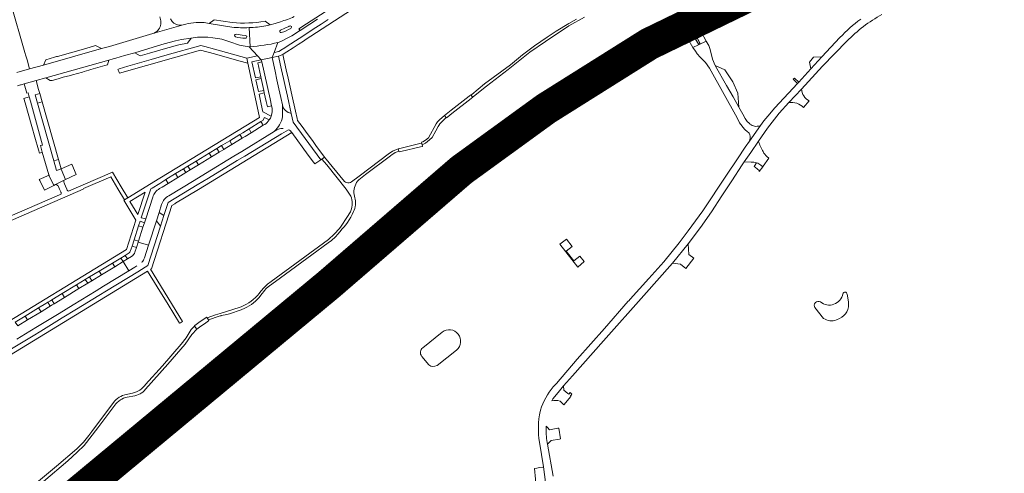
# Model space of a CAD drawing. Header units: metres. Extents: x 166325 to 190320, y 381923 to 404576.
# Tile 786 of 1056: x 176754 to 177208, y 395714 to 395923. Entities that reach past the tile are written whole.
import ezdxf

# ---------------------------------------------------------------- set-up
doc = ezdxf.new("R2010")
doc.units = ezdxf.units.M
for name, color, linetype, lineweight in [('B-WE-OG-WATER_MEER-GV', 8, 'Continuous', 18), ('B-WE-VH-VERHARDING_ASFALT-GV', 8, 'Continuous', 18), ('B-WE-VH-VERHARDING_BETONSTRAATSTEEN-GV', 8, 'Continuous', 18), ('B-WE-VH-VERHARDING_GESLOTEN-GV', 8, 'Continuous', 18), ('B-WE-VH-VERHARDING_HALFVERHARDING-GV', 8, 'Continuous', 18), ('B-WE-VH-VERHARDING_N-WEG', 8, 'Continuous', 18), ('B-WE-VH-VERHARDING_STRAATBAKSTEEN-GV', 8, 'Continuous', 18)]:
    doc.layers.add(name, color=color, linetype=linetype, lineweight=lineweight)

msp = doc.modelspace()

# ---------------------------------------------------------------- linework, layer by layer
at = {"layer": 'B-WE-OG-WATER_MEER-GV'}
for points in [[(177135.871, 395796.696, 0.9060287), (177133.913, 395796.888)], [(177123.535, 395793.148, 0.7761884), (177121, 395790.5)], [(177133.913, 395796.888, -0.5777353), (177123.535, 395793.148)], [(177132.431, 395785.446, 0.3306552), (177136.487, 395793.138)], [(177125, 395785.5, 0.2460386), (177130.958, 395784.854)], [(176955.563, 395770.909, 0.9843568), (176948.987, 395779.162)], [(176940, 395772, 0.4195077), (176939.5, 395768)], [(176942.83, 395764.028, 0.3027078), (176946.576, 395763.748)]]:
    msp.add_lwpolyline(points, format="xyb", dxfattribs=at)
at = {"layer": 'B-WE-OG-WATER_MEER-GV', "flags": 128}
for points in [[(177136.487, 395793.138), (177135.871, 395796.696)], [(177121, 395790.5), (177125, 395785.5)], [(177130.958, 395784.854), (177132.431, 395785.446)], [(176948.987, 395779.162), (176940, 395772)], [(176946.576, 395763.748), (176955.563, 395770.909)], [(176939.5, 395768), (176942.83, 395764.028)]]:
    msp.add_lwpolyline(points, dxfattribs=at)
at = {"layer": 'B-WE-VH-VERHARDING_ASFALT-GV', "flags": 128}
for points in [[(176883.078, 395918.255), (176883.328, 395918.417), (176882.785, 395919.257), (176886.339, 395921.555), (176903.571, 395932.701), (176920.492, 395943.644), (176921.696, 395944.791), (176922.57, 395945.729), (176923.386, 395946.716), (176924.14, 395947.751), (176924.831, 395948.829), (176925.457, 395949.947), (176926.015, 395951.1), (176926.502, 395952.284), (176926.918, 395953.495), (176927.261, 395954.73), (176927.53, 395955.981), (176927.722, 395957.248)], [(176903.571, 395932.701), (176886.339, 395921.555), (176882.785, 395919.257), (176883.328, 395918.417), (176887.85, 395921.341), (176891.424, 395923.653)], [(177079.719, 395928.312), (177066.65, 395921.549), (177063.848, 395920.126), (177062.958, 395919.674), (177060.191, 395918.268), (177046.872, 395911.303), (177046.65, 395911.234), (177046.445, 395911.222), (177046.189, 395911.232), (177045.819, 395911.331), (177045.439, 395911.495), (177045.05, 395911.846), (177044.754, 395912.158), (177045.27, 395911.168), (177045.581, 395910.571), (177045.9, 395909.959), (177047.255, 395907.356), (177047.477, 395906.93), (177052.116, 395909.39), (177061.606, 395914.337), (177062.348, 395914.62), (177064.957, 395915.99), (177065.886, 395916.477), (177068.573, 395917.887), (177080.533, 395924.19)], [(176829.402, 395921.053), (176815.395, 395917.015), (176803.05, 395913.287), (176795.373, 395911.101), (176793.541, 395910.594), (176791.744, 395910.086), (176764.87, 395902.488), (176758.479, 395900.677), (176752.67, 395899.03)], [(176851.894, 395919.967), (176841.461, 395921.678), (176839.041, 395922.051)], [(176874.339, 395922.462), (176871.801, 395921.718), (176869.543, 395921.081), (176867.536, 395920.533)], [(177053.914, 395923.942), (177049.015, 395921.181), (177042.34, 395917.437), (177041.863, 395917.157), (177042.074, 395916.792), (177043.583, 395914.184), (177043.885, 395913.662), (177044.145, 395913.213), (177044.754, 395912.158), (177044.576, 395912.623), (177044.507, 395913.024), (177044.607, 395913.535), (177044.867, 395913.978), (177045.191, 395914.302), (177058.331, 395921.63), (177061.03, 395923.029), (177061.973, 395923.518)], [(176853.906, 395916.686), (176856.57, 395916.318), (176858.244, 395916.104)], [(176859.841, 395919.76), (176860.254, 395910.963)], [(176859.901, 395910.941), (176860.254, 395910.963), (176859.841, 395919.76)], [(176873.16, 395912.877), (176873.692, 395913.096), (176875.368, 395913.787), (176877.463, 395914.881), (176879.62, 395916.019), (176883.078, 395918.255)], [(176797.031, 395905.346), (176798.376, 395905.722), (176802.339, 395906.828), (176807.101, 395908.157), (176813.62, 395910.141), (176820.618, 395912.216), (176825.928, 395913.713), (176828.686, 395914.298), (176833.096, 395914.962)], [(176840.782, 395915.315), (176843.055, 395915.11), (176845.31, 395914.765)], [(177132.586, 395915.167), (177124.273, 395906.209), (177119.132, 395900.669), (177113.517, 395894.619), (177112.954, 395894.012), (177102.501, 395882.749), (177099.298, 395878.924), (177097.395, 395876.763), (177095.909, 395874.638), (177090.825, 395867.365), (177088.765, 395864.586), (177085.308, 395859.233), (177080.169, 395851.599), (177069.222, 395835.122), (177062.488, 395825.926), (177058.309, 395820.377), (177051.208, 395811.649), (177044.412, 395803.93), (177035.734, 395794.337), (177035.057, 395793.588), (177034.884, 395793.397), (177023.856, 395780.801), (177011.253, 395766.704), (177001.698, 395755.491), (177001.272, 395755.053), (177000.243, 395753.916), (176999.274, 395752.726), (176998.369, 395751.487), (176997.529, 395750.203), (176996.758, 395748.876), (176996.057, 395747.512), (176995.428, 395746.112), (176994.872, 395744.682), (176994.392, 395743.225), (176993.989, 395741.745), (176993.852, 395740.929), (176993.612, 395739.141), (176993.452, 395737.345), (176993.371, 395735.543), (176993.37, 395733.74), (176993.45, 395731.938), (176993.609, 395730.142), (176993.847, 395728.354), (176995.746, 395716.97), (176996.62, 395709.88)], [(177000.213, 395748.59), (177003.078, 395752.144), (177005.011, 395754.349), (177009.074, 395758.984), (177023.381, 395775.183), (177042.021, 395796.087), (177055.337, 395811.021), (177062.572, 395819.923), (177068.144, 395827.453), (177073.274, 395834.685), (177078.054, 395842.125), (177082.652, 395849.043), (177087.418, 395856.381), (177088.361, 395857.726), (177091.438, 395862.111), (177094.956, 395867.309), (177099.101, 395873.404), (177104.495, 395880.268), (177109.046, 395885.186), (177114.808, 395891.412), (177124.553, 395901.943), (177135.82, 395913.464)], [(176752.989, 395892.916), (176754.37, 395893.31), (176754.625, 395893.382), (176756.022, 395893.775), (176761.48, 395895.31), (176766, 395896.586), (176795.136, 395904.801), (176797.031, 395905.346)], [(176736.803, 395825.084), (176783.236, 395845.206), (176783.382, 395845.543), (176795.964, 395850.95), (176799.272, 395845.351), (176802.287, 395840.247), (176803.866, 395841.21), (176800.828, 395846.269), (176796.727, 395853.097), (176776.39, 395844.303), (176776.126, 395844.387), (176775.945, 395844.534), (176775.823, 395844.734), (176775.625, 395845.228), (176775.119, 395846.492), (176774.663, 395847.633), (176774.454, 395848.157), (176774.342, 395848.438), (176774.291, 395848.564), (176774.255, 395848.817), (176774.298, 395849.068), (176774.417, 395849.295), (176770.538, 395847.327), (176770.773, 395847.269), (176771.124, 395847.116), (176771.435, 395846.893), (176771.622, 395846.702), (176772.345, 395845.197), (176772.959, 395843.918), (176772.995, 395843.849), (176773.078, 395843.579), (176773.082, 395843.297), (176773.007, 395843.025), (176772.86, 395842.784), (176772.314, 395842.55), (176721.611, 395820.68)], [(177000.115, 395712.67), (176997.562, 395727.42), (176997.416, 395728.266)]]:
    msp.add_lwpolyline(points, dxfattribs=at)
at = {"layer": 'B-WE-VH-VERHARDING_ASFALT-GV'}
for points in [[(176880.578, 395924.825, -0.0251397), (176874.339, 395922.462)], [(177135.82, 395913.464, -0.0771369), (177151.95, 395925.802)], [(176839.041, 395922.051, 0.097517), (176829.402, 395921.053)], [(176867.536, 395920.533, -0.0310719), (176859.841, 395919.76)], [(176878.526, 395920.451, -1.0049294), (176879.103, 395919.419)], [(177142.165, 395923.663, 0.0444289), (177132.586, 395915.167)], [(176858.244, 395916.104, -1.025105), (176858.112, 395914.906)], [(176874.652, 395917.471, -0.9238255), (176874.294, 395918.612)], [(176879.103, 395919.419, -0.0454321), (176874.652, 395917.471)], [(176833.096, 395914.962, -0.05243), (176840.782, 395915.315)], [(176845.31, 395914.765, -0.0528968), (176852.741, 395912.558)], [(176852.741, 395912.558, 0.0808431), (176859.901, 395910.941)], [(176999.575, 395747.459, -0.0141371), (177000.213, 395748.59)]]:
    msp.add_lwpolyline(points, format="xyb", dxfattribs=at)
at = {"layer": 'B-WE-VH-VERHARDING_ASFALT-GV', "flags": 128}
for points in [[(177044.754, 395912.158), (177044.145, 395913.213), (177043.885, 395913.662), (177043.583, 395914.184), (177042.074, 395916.792), (177041.863, 395917.157), (177034.05, 395912.576), (177032.665, 395911.731), (177030.676, 395910.517), (177027.296, 395908.51), (177021.549, 395904.929), (177015.258, 395900.801), (177008.471, 395896.244), (177002.57, 395892.106), (176998.015, 395888.849), (176986.895, 395880.529), (176975.122, 395871.291), (176964.301, 395862.417), (176953.948, 395853.882), (176952.941, 395853.042), (176953.225, 395852.695), (176955.076, 395850.437), (176955.289, 395850.177), (176958.55, 395852.852), (176965.64, 395858.739), (176970.507, 395862.621), (176974.773, 395865.948), (176985.871, 395874.296), (176990.778, 395877.822), (176998.432, 395883.429), (177002.54, 395886.163), (177008.114, 395889.787), (177013.469, 395893.278), (177022.518, 395898.866), (177029.801, 395903.445), (177038.598, 395908.817), (177042.6, 395910.98)], [(177064.957, 395915.99), (177062.348, 395914.62), (177064.684, 395910.571), (177067.351, 395911.867), (177070.863, 395913.575), (177068.573, 395917.887), (177065.886, 395916.477), (177068.099, 395912.447), (177068.006, 395912.25), (177067.914, 395912.164), (177067.781, 395912.091), (177067.599, 395912.044), (177067.45, 395912.047), (177067.274, 395912.11)], [(177038.058, 395901.934), (177047.477, 395906.93), (177047.255, 395907.356), (177045.9, 395909.959), (177045.581, 395910.571), (177045.27, 395911.168), (177044.754, 395912.158), (177042.6, 395910.98), (177038.598, 395908.817), (177029.801, 395903.445), (177022.518, 395898.866), (177013.469, 395893.278), (177008.114, 395889.787), (177002.54, 395886.163), (176998.432, 395883.429), (176990.778, 395877.822), (176985.871, 395874.296), (176974.773, 395865.948), (176970.507, 395862.621), (176965.64, 395858.739), (176958.55, 395852.852), (176955.289, 395850.177), (176955.511, 395849.907), (176957.341, 395847.674), (176957.572, 395847.392), (176960.692, 395849.985), (176963.866, 395852.592), (176969.475, 395857.019), (176977.872, 395863.471), (176984.816, 395868.457), (176994.523, 395875.354), (177002.581, 395880.799), (177009.503, 395885.261), (177015.761, 395889.097), (177022.117, 395892.835), (177028.759, 395896.725), (177037.43, 395901.601)], [(177072.656, 395909.65), (177071.971, 395911.549), (177071.793, 395911.928), (177070.863, 395913.575), (177067.351, 395911.867), (177064.684, 395910.571), (177065.821, 395908.876), (177066.669, 395907.667), (177068.016, 395906.16), (177070.455, 395903.72), (177072.345, 395901.065), (177085.094, 395878.064), (177086.228, 395875.773), (177088.557, 395872.931), (177089.022, 395872.466), (177089.539, 395871.949), (177090.632, 395870.984), (177090.923, 395870.261), (177091.075, 395869.576), (177091.112, 395868.734), (177091.022, 395868.038), (177090.825, 395867.365), (177095.909, 395874.638), (177095.541, 395874.478), (177094.97, 395874.302), (177094.38, 395874.204), (177093.783, 395874.185), (177093.188, 395874.247), (177092.607, 395874.387), (177092.05, 395874.603), (177091.527, 395874.892), (177091.045, 395875.205), (177090.906, 395875.33), (177090.617, 395875.589), (177089.815, 395876.479), (177088.843, 395877.812), (177087.753, 395879.814), (177085.895, 395883.091), (177083.212, 395887.824), (177080.263, 395893.027), (177075.16, 395902.028), (177075.032, 395902.333), (177073.809, 395905.257)], [(176955.289, 395850.177), (176955.076, 395850.437), (176953.225, 395852.695), (176952.941, 395853.042), (176939.534, 395841.864), (176938.636, 395841.115), (176927.72, 395832.003), (176916.554, 395822.75), (176907.08, 395814.914), (176892.326, 395802.635), (176875.12, 395788.367), (176860.159, 395775.939), (176853.691, 395770.594), (176854.021, 395770.198), (176855.909, 395767.931), (176856.067, 395767.741), (176863.737, 395774.117), (176875.424, 395783.832), (176893.952, 395799.197), (176912.435, 395814.646), (176931.115, 395830.136), (176949.729, 395845.617)], [(176944.447, 395836.527), (176954.186, 395844.578), (176957.572, 395847.392), (176957.341, 395847.674), (176955.511, 395849.907), (176955.289, 395850.177), (176949.729, 395845.617), (176931.115, 395830.136), (176912.435, 395814.646), (176893.952, 395799.197), (176875.424, 395783.832), (176863.737, 395774.117), (176856.067, 395767.741), (176856.291, 395767.472), (176858.166, 395765.222), (176858.357, 395764.993), (176867.157, 395772.415), (176882.047, 395784.626), (176897.372, 395797.42), (176910.523, 395808.397), (176921.715, 395817.749), (176932.645, 395826.824), (176943.267, 395835.551)], [(176856.067, 395767.741), (176855.909, 395767.931), (176854.021, 395770.198), (176853.691, 395770.594), (176844.327, 395762.856), (176826.677, 395748.186), (176821.374, 395743.768), (176821.695, 395743.382), (176823.557, 395741.147), (176823.79, 395740.868), (176828.952, 395745.127), (176847.55, 395760.66)], [(176858.357, 395764.993), (176858.166, 395765.222), (176856.291, 395767.472), (176856.067, 395767.741), (176847.55, 395760.66), (176828.952, 395745.127), (176823.79, 395740.868), (176824.014, 395740.599), (176825.854, 395738.39), (176826.066, 395738.136), (176837.445, 395747.542), (176852.677, 395760.204)], [(176823.79, 395740.868), (176823.557, 395741.147), (176821.695, 395743.382), (176821.374, 395743.768), (176811.852, 395735.835), (176795.847, 395722.497), (176780.954, 395710.03), (176765.405, 395697.119), (176758.386, 395691.265), (176758.608, 395690.999), (176760.505, 395688.723), (176760.709, 395688.478), (176773.114, 395698.821), (176791.72, 395714.277), (176810.328, 395729.761)], [(176826.066, 395738.136), (176825.854, 395738.39), (176824.014, 395740.599), (176823.79, 395740.868), (176810.328, 395729.761), (176791.72, 395714.277), (176773.114, 395698.821), (176760.709, 395688.478), (176760.933, 395688.209), (176762.784, 395685.987), (176762.985, 395685.746), (176772.343, 395693.508), (176788.837, 395707.223), (176804.6, 395720.261), (176818.494, 395731.876)]]:
    msp.add_lwpolyline(points, close=True, dxfattribs=at)
at = {"layer": 'B-WE-VH-VERHARDING_BETONSTRAATSTEEN-GV', "flags": 128}
for points in [[(176896.382, 395923.515), (176893.047, 395921.349), (176889.427, 395918.999), (176884.64, 395915.89), (176881.2, 395913.657), (176879.125, 395912.31), (176875.619, 395910.034), (176875.304, 395909.829), (176873.556, 395908.694), (176871.402, 395908.28), (176870.47, 395905.944), (176873.457, 395906.583), (176875.444, 395907.391), (176875.614, 395907.501), (176877.316, 395908.604), (176880.14, 395910.434), (176881.948, 395911.605), (176882.548, 395911.994), (176885.471, 395913.888), (176885.72, 395914.05), (176909.754, 395929.623)], [(176843.759, 395923.323), (176841.461, 395921.678), (176851.894, 395919.967)], [(176852.063, 395922.066), (176843.759, 395923.323)], [(176867.536, 395920.533), (176869.543, 395921.081), (176867.172, 395922.688)], [(176878.526, 395920.451), (176878.333, 395920.397), (176878.145, 395920.303), (176876.399, 395919.525), (176874.294, 395918.612)], [(176804.995, 395816.369), (176805.822, 395818.915), (176806.761, 395821.807), (176808.849, 395828.235), (176809.571, 395830.455), (176811.525, 395829.684), (176812.11, 395831.492), (176810.056, 395831.948), (176814.405, 395845.338), (176815.011, 395845.707), (176818.55, 395847.864), (176821.342, 395849.566), (176825.898, 395852.343), (176829.54, 395854.563), (176831.616, 395855.828), (176835.365, 395858.113), (176841.423, 395861.806), (176844.934, 395863.946), (176847.161, 395865.304), (176847.728, 395865.649), (176850.86, 395867.558), (176855.611, 395870.454), (176856.888, 395871.232), (176859.803, 395873.009), (176865.32, 395876.372), (176866.223, 395876.922), (176866.919, 395878.254), (176869.152, 395877.145), (176869.666, 395878.016), (176870.063, 395878.946), (176866.229, 395880.886), (176865.452, 395884.428), (176864.432, 395889.077), (176866.804, 395889.637), (176866.574, 395890.711), (176864.18, 395890.226), (176862.985, 395895.669), (176865.401, 395896.194), (176865.206, 395897.101), (176862.779, 395896.61), (176861.167, 395903.955), (176865.434, 395904.867), (176863.688, 395906.66), (176858.789, 395905.613), (176859.215, 395903.295), (176863.582, 395883.324), (176864.683, 395878.288), (176819.446, 395850.709), (176818.586, 395850.184)], [(177114.808, 395891.412), (177109.046, 395885.186)], [(177115.783, 395882.904), (177118.332, 395885.9)], [(176878.055, 395872.641), (176874.804, 395870.755), (176857.787, 395860.428), (176854.368, 395858.353), (176841.095, 395850.298), (176835.871, 395847.127), (176822.453, 395838.984), (176820.506, 395832.946), (176818.926, 395828.044), (176813.064, 395809.863), (176811.89, 395809.146), (176808.418, 395807.026), (176793.972, 395798.202), (176790.442, 395796.046), (176780.115, 395789.739), (176773.543, 395785.725), (176763.656, 395779.687), (176760.15, 395777.545), (176754.023, 395773.803), (176750.149, 395771.437)], [(176812.973, 395807.38), (176817.411, 395800.107), (176822.415, 395791.892), (176827.755, 395783.247), (176828.141, 395783.508), (176829.014, 395784.099), (176814.284, 395808.178), (176814.717, 395808.443), (176824.158, 395837.615), (176825.48, 395838.419), (176825.899, 395838.674), (176836.407, 395845.059), (176879.604, 395871.312)], [(177094.956, 395867.309), (177091.438, 395862.111), (177088.361, 395857.726), (177091.64, 395857.66)], [(177097.176, 395855.771), (177099.707, 395859.421), (177098.826, 395860.219)], [(177096.074, 395856.281), (177097.015, 395855.556), (177097.176, 395855.771)], [(176818.586, 395850.184), (176803.866, 395841.21), (176802.287, 395840.247), (176802.031, 395840.09), (176807.618, 395830.886), (176803.173, 395817.347), (176737.049, 395777.041)], [(176751.781, 395783.762), (176756.47, 395786.61), (176762.688, 395790.385), (176766.07, 395792.439), (176766.954, 395792.976), (176767.77, 395793.472), (176768.776, 395794.083), (176773.519, 395796.963), (176780.183, 395801.009), (176784.149, 395803.418), (176786.189, 395804.657), (176790.621, 395807.349), (176796.786, 395811.092), (176800.547, 395813.376), (176802.553, 395814.594), (176804.53, 395815.795)], [(176743.526, 395764.935), (176812.973, 395807.38)], [(177008.778, 395750.546), (177008.072, 395751.278), (177007.365, 395750.498), (177006.987, 395750.826), (177005.161, 395752.412), (177005.011, 395754.349), (177003.078, 395752.144), (177000.213, 395748.59)], [(176999.575, 395747.459), (177000.425, 395747.572), (177002.372, 395747.613), (177003.391, 395747.27), (177003.822, 395746.875), (177004.863, 395745.921), (177005.147, 395745.687), (177008.41, 395749.494), (177008.13, 395749.738), (177008.62, 395750.302), (177008.778, 395750.546)], [(177002.389, 395734.771), (177000.853, 395734.499), (176998.508, 395734.084), (176997.505, 395735.106), (176996.928, 395735.694)], [(176997.416, 395728.266), (176997.562, 395727.42), (176998.053, 395727.943), (176999.228, 395729.195), (177003.164, 395729.785), (177003.533, 395729.845), (177002.755, 395734.829), (177002.389, 395734.771)]]:
    msp.add_lwpolyline(points, dxfattribs=at)
for points in [[(177066.693, 395921.97), (177079.653, 395928.581), (177079.943, 395928.797), (177080.084, 395928.935), (177080.389, 395929.412), (177080.478, 395929.756), (177080.45, 395930.152), (177080.258, 395930.743), (177079.978, 395931.128), (177079.545, 395931.431), (177079.038, 395931.584), (177078.562, 395931.569), (177065.036, 395924.848)], [(177059.997, 395918.412), (177058.297, 395921.48), (177047.58, 395915.526), (177045.451, 395914.281), (177045.167, 395914.037), (177044.876, 395913.687), (177044.699, 395913.297), (177044.659, 395912.943), (177044.722, 395912.578), (177044.865, 395912.208), (177045.105, 395911.886), (177045.331, 395911.682), (177045.683, 395911.475), (177045.988, 395911.356), (177046.27, 395911.336), (177046.481, 395911.316), (177046.667, 395911.333), (177046.988, 395911.486)], [(177063.676, 395920.21), (177061.942, 395923.375), (177061.195, 395922.975), (177063.009, 395919.843)], [(177065.845, 395916.277), (177065.206, 395915.886), (177067.327, 395912.33), (177067.412, 395912.292), (177067.663, 395912.278), (177067.819, 395912.382), (177067.887, 395912.528)], [(176791.744, 395910.086), (176788.89, 395911.445), (176788.391, 395911.304), (176784.895, 395910.315), (176783.333, 395909.873), (176771.371, 395906.489), (176770.951, 395906.37), (176770.451, 395906.228), (176770.022, 395906.107), (176765.979, 395904.963), (176764.87, 395902.488)], [(176837.458, 395909.411), (176843.877, 395907.607), (176855.1, 395904.452), (176859.215, 395903.295), (176858.789, 395905.613), (176843.905, 395909.791), (176839.415, 395911.051), (176837.562, 395911.571), (176822.041, 395907.14), (176814.584, 395905.011), (176803.801, 395901.933), (176799.869, 395900.81), (176799.28, 395900.465), (176799.68, 395899.531), (176799.991, 395898.715)], [(176827.353, 395911.749), (176831.391, 395912.627), (176833.096, 395914.962), (176828.686, 395914.298), (176825.928, 395913.713), (176820.618, 395912.216), (176813.62, 395910.141), (176807.101, 395908.157), (176809.552, 395906.789), (176813.778, 395907.976), (176821.249, 395910.074)], [(176891.006, 395864.954), (176889.041, 395867.618), (176886.617, 395870.904), (176884.255, 395874.104), (176882.166, 395876.936), (176881.988, 395877.745), (176881.236, 395881.149), (176879.547, 395888.801), (176878.776, 395892.295), (176877.849, 395896.496), (176877.012, 395900.286), (176875.444, 395907.391), (176873.457, 395906.583), (176874.841, 395900.26), (176875.704, 395896.32), (176876.624, 395892.119), (176877.509, 395888.077), (176879.237, 395880.183), (176880.149, 395876.046), (176892.89, 395858.754), (176893.347, 395859.082), (176894.648, 395860.018), (176891.131, 395864.785)], [(176766, 395896.586), (176767.924, 395895.36), (176768.192, 395895.284), (176768.478, 395895.288), (176768.885, 395895.383), (176771.724, 395896.173), (176773.146, 395896.569), (176774.033, 395896.816), (176777.312, 395897.729), (176778.275, 395897.997), (176782.852, 395899.271), (176783.765, 395899.531), (176784.716, 395899.801), (176785.837, 395900.12), (176786.798, 395900.394), (176793.273, 395902.237), (176794.478, 395902.567), (176795.136, 395904.801)], [(177083.155, 395894.701), (177079.408, 395900.216), (177075.032, 395902.333), (177075.16, 395902.028), (177080.263, 395893.027), (177083.212, 395887.824), (177085.895, 395883.091), (177085.466, 395889.518)], [(177124.273, 395906.209), (177120.343, 395906.099), (177118.515, 395903.878), (177119.132, 395900.669)], [(177111.577, 395896.501), (177110.915, 395895.897), (177112.954, 395894.012), (177113.517, 395894.619)], [(176758.95, 395885.79), (176758.383, 395887.768), (176755.82, 395887.09), (176756.401, 395885.047), (176759.502, 395874.149), (176760.897, 395869.248), (176762.581, 395863.334), (176763, 395861.86), (176764.37, 395862.23), (176763.566, 395865.332), (176764.41, 395865.566)], [(176777.977, 395856.707), (176773.056, 395854.638), (176773.14, 395854.34), (176775.123, 395849.653), (176779.963, 395851.883)], [(176767.565, 395851.405), (176767.468, 395851.612), (176762.995, 395849.7), (176763.214, 395849.229), (176765.308, 395844.721), (176769.682, 395846.893)], [(176811.778, 395843.724), (176808.423, 395833.411), (176804.734, 395839.437)], [(177055.337, 395811.021), (177058.951, 395810.627), (177061.384, 395808.532), (177065.142, 395813.289), (177062.797, 395815.093), (177062.572, 395819.923)], [(176996.62, 395709.88), (176995.746, 395716.97), (176995.404, 395716.881), (176993.956, 395716.619), (176992.653, 395716.382), (176991.57, 395716.186), (176992.449, 395706.311), (176993.257, 395706.374), (176993.814, 395706.417), (176997.014, 395706.241)]]:
    msp.add_lwpolyline(points, close=True, dxfattribs=at)
at = {"layer": 'B-WE-VH-VERHARDING_BETONSTRAATSTEEN-GV'}
for points in [[(176867.172, 395922.688, -0.0632726), (176852.063, 395922.066)], [(176851.894, 395919.967, 0.0320888), (176859.841, 395919.76)], [(176853.906, 395916.686, 0.9519214), (176853.575, 395915.464)], [(176853.575, 395915.464, 0.0661257), (176858.112, 395914.906)], [(177118.332, 395885.9, -0.2521217), (177114.808, 395891.412)], [(177109.046, 395885.186, -0.2258922), (177115.783, 395882.904)], [(177097.057, 395862.494, -0.0404918), (177094.956, 395867.309)], [(177098.826, 395860.219, -0.088502), (177097.057, 395862.494)], [(177091.64, 395857.66, -0.0931151), (177094.078, 395857.339)], [(177094.078, 395857.339, -0.0851475), (177096.074, 395856.281)], [(176996.928, 395735.694, 0.043625), (176997.416, 395728.266)]]:
    msp.add_lwpolyline(points, format="xyb", dxfattribs=at)
at = {"layer": 'B-WE-VH-VERHARDING_GESLOTEN-GV', "flags": 128}
msp.add_lwpolyline([(177094.078, 395857.339), (177092.9, 395855.67), (177093.394, 395855.296), (177094.546, 395854.423), (177095.322, 395853.835), (177095.371, 395853.603), (177095.34, 395853.369), (177095.298, 395853.264), (177097.015, 395855.556), (177096.074, 395856.281)], dxfattribs=at)
msp.add_lwpolyline([(177008.998, 395818.78), (177006.284, 395822.077), (177003.241, 395819.762), (177011.543, 395809.244), (177014.519, 395811.758), (177012.508, 395814.318), (177009.708, 395812.115), (177006.198, 395816.578)], close=True, dxfattribs=at)
at = {"layer": 'B-WE-VH-VERHARDING_HALFVERHARDING-GV', "flags": 128}
for points in [[(177011.016, 395923.688), (177007.371, 395921.684), (177001.598, 395918.186), (176997.35, 395915.413), (176991.558, 395911.36), (176985.993, 395907.185), (176980.441, 395902.65), (176968.524, 395893.735), (176962.676, 395888.869), (176962.323, 395888.551), (176962.966, 395887.728), (176963.34, 395888.022), (176969.358, 395892.763), (176979.486, 395900.501), (176989.417, 395908.38), (176996.603, 395913.405), (177007.347, 395920.518), (177014.618, 395924.523)], [(176764.886, 395710.288), (176776.171, 395719.809), (176780.525, 395723.712), (176783.733, 395726.891), (176790.049, 395735), (176798.345, 395746.087), (176798.972, 395746.759), (176799.661, 395747.366), (176800.406, 395747.903), (176801.039, 395748.279), (176801.867, 395748.677), (176802.73, 395748.991), (176803.62, 395749.219), (176807.089, 395749.776), (176807.958, 395750.017), (176808.8, 395750.342), (176809.605, 395750.748), (176810.028, 395751.003), (176810.763, 395751.527), (176811.443, 395752.12), (176812.061, 395752.776), (176822.302, 395764.325), (176830.281, 395773.651), (176833.455, 395778.161), (176835.632, 395780.508), (176834.648, 395781.897), (176833.524, 395780.875), (176833.387, 395780.69), (176833.119, 395780.469), (176830.766, 395776.601), (176828.54, 395773.684), (176819.886, 395763.664), (176812.057, 395754.947), (176811.673, 395754.466), (176810.972, 395753.715), (176810.2, 395753.037), (176809.366, 395752.438), (176808.847, 395752.123), (176807.929, 395751.661), (176806.971, 395751.291), (176805.981, 395751.017), (176802.477, 395750.234), (176801.392, 395749.892), (176800.583, 395749.532), (176799.813, 395749.095), (176799.123, 395748.61), (176798.45, 395748.035), (176797.837, 395747.396), (176797.29, 395746.7), (176787.257, 395733.318), (176785.907, 395731.43), (176783.361, 395728.399), (176780.237, 395725.375), (176770.875, 395717.231), (176752.297, 395701.791)]]:
    msp.add_lwpolyline(points, dxfattribs=at)
for points in [[(176962.325, 395887.066), (176963.044, 395887.628), (176962.966, 395887.728), (176962.323, 395888.551), (176962.181, 395888.732), (176961.454, 395888.164), (176953.105, 395881.641), (176950.76, 395879.762), (176950.09, 395879.226), (176950.841, 395878.265), (176950.924, 395878.159), (176951.497, 395878.606), (176953.465, 395880.144)], [(176950.841, 395878.265), (176950.09, 395879.226), (176947.661, 395877.176), (176946.84, 395876.329), (176946.107, 395875.406), (176942.675, 395868.873), (176941.316, 395867.813), (176940.061, 395867.061), (176939.48, 395866.844), (176939.755, 395865.673), (176941.19, 395866.391), (176943.117, 395867.892), (176944.398, 395869.045), (176946.094, 395872.099), (176947.094, 395874.184), (176947.393, 395874.613), (176947.939, 395875.277)], [(176938.972, 395864.689), (176939.932, 395864.914), (176939.87, 395865.179), (176939.639, 395866.166), (176939.579, 395866.42), (176938.678, 395866.209), (176929.346, 395864.021), (176928.706, 395863.871), (176928.982, 395862.693), (176929.059, 395862.365), (176929.817, 395862.543)], [(176840.414, 395785.732), (176841.02, 395784.877), (176846.034, 395786.532), (176846.721, 395786.75), (176846.954, 395786.793), (176848.839, 395787.186), (176850.707, 395787.658), (176852.553, 395788.206), (176854.374, 395788.831), (176856.169, 395789.53), (176857.932, 395790.304), (176858.8, 395790.718), (176859.86, 395791.315), (176860.882, 395791.978), (176861.86, 395792.706), (176862.792, 395793.494), (176863.673, 395794.34), (176864.5, 395795.239), (176865.268, 395796.189), (176865.855, 395797.006), (176866.571, 395798.004), (176866.916, 395798.42), (176867.765, 395799.307), (176868.697, 395800.106), (176874.291, 395804.312), (176888.803, 395814.815), (176896.363, 395820.405), (176897.811, 395821.515), (176899.702, 395823.234), (176900.858, 395824.471), (176902.444, 395826.475), (176902.515, 395826.546), (176903.497, 395827.594), (176904.419, 395828.695), (176905.279, 395829.845), (176906.074, 395831.042), (176906.8, 395832.28), (176907.457, 395833.558), (176908.041, 395834.87), (176908.327, 395835.52), (176908.603, 395836.33), (176908.802, 395837.162), (176908.886, 395837.75), (176908.923, 395838.008), (176908.964, 395838.863), (176908.925, 395839.717), (176908.807, 395840.564), (176908.681, 395841.135), (176908.431, 395841.953), (176908.281, 395842.75), (176908.209, 395843.56), (176908.218, 395844.372), (176908.307, 395845.18), (176908.474, 395845.975), (176908.719, 395846.749), (176909.039, 395847.496), (176909.43, 395848.208), (176909.89, 395848.878), (176910.413, 395849.499), (176913.615, 395852.007), (176925.068, 395860.542), (176925.832, 395861.172), (176926.598, 395861.683), (176927.261, 395862.044), (176928.106, 395862.411), (176928.982, 395862.693), (176928.706, 395863.871), (176927.526, 395863.396), (176926.288, 395862.812), (176925.815, 395862.548), (176924.669, 395861.801), (176910.704, 395851.162), (176907.034, 395848.516), (176906.606, 395848.322), (176906.031, 395848.174), (176905.438, 395848.142), (176904.969, 395848.2), (176904.401, 395848.374), (176903.879, 395848.656), (176894.648, 395860.018), (176893.347, 395859.082), (176895.647, 395856.412), (176904.645, 395845.196), (176906.821, 395841.94), (176907.099, 395841.13), (176907.3, 395840.298), (176907.422, 395839.45), (176907.465, 395838.595), (176907.428, 395837.739), (176907.312, 395836.89), (176907.119, 395836.068), (176907.116, 395836.056), (176906.844, 395835.244), (176906.591, 395834.655), (176904.903, 395832.07), (176902.272, 395828.043), (176901.501, 395827.057), (176899.103, 395824.378), (176896.506, 395821.99), (176883.172, 395812.281), (176870.059, 395802.624), (176868.313, 395801.258), (176866.709, 395799.726), (176865.298, 395798.089), (176864.505, 395797.058), (176863.649, 395796.078), (176862.736, 395795.153), (176861.767, 395794.285), (176860.746, 395793.478), (176859.679, 395792.735), (176858.567, 395792.06), (176857.416, 395791.454), (176856.23, 395790.919), (176855.777, 395790.738), (176846.439, 395787.803), (176844.387, 395787.159)], [(176841.121, 395784.397), (176841.28, 395784.51), (176841.02, 395784.877), (176840.414, 395785.732), (176840.164, 395786.085), (176839.793, 395785.822), (176838.193, 395784.688), (176836.588, 395783.551), (176834.844, 395782.315), (176834.516, 395782.083), (176834.648, 395781.897), (176835.632, 395780.508), (176835.75, 395780.592), (176837.561, 395781.875), (176839.179, 395783.021)]]:
    msp.add_lwpolyline(points, close=True, dxfattribs=at)
at = {"layer": 'B-WE-VH-VERHARDING_N-WEG', "const_width": 15, "flags": 128}
msp.add_lwpolyline([(176774.264, 395699.636), (176896.784, 395801.268), (176957.882, 395853.988), (176996.882, 395882.318), (177044.499, 395912.234), (177128.703, 395953.11), (177217.269, 395995.142), (177251.28, 396019.619), (177273.955, 396039.564), (177292.095, 396060.867), (177316.614, 396101.756), (177333.847, 396151.163), (177340.892, 396185.971), (177341.799, 396228.126), (177339.531, 396251.016), (177324.8, 396437.116), (177307.389, 396676.136), (177285.665, 396956.696), (177283.093, 397067.616), (177287.503, 397121.973), (177292.647, 397157.233), (177345.028, 397488.163)], dxfattribs=at)
at = {"layer": 'B-WE-VH-VERHARDING_STRAATBAKSTEEN-GV', "flags": 128}
for points in [[(176752.67, 395899.03), (176758.479, 395900.677), (176757.34, 395904.84), (176756.77, 395906.75), (176756.341, 395908.236), (176749.65, 395931.39)], [(176815.395, 395917.015), (176829.402, 395921.053)], [(176818.699, 395924.683), (176819.043, 395922.847)], [(176860.254, 395910.963), (176859.901, 395910.941), (176863.688, 395906.66), (176865.434, 395904.867), (176870.47, 395905.944), (176871.402, 395908.28), (176873.16, 395912.877)], [(176875.271, 395878.671), (176875.202, 395884.043), (176874.454, 395887.504), (176874.025, 395889.49), (176873.582, 395891.54), (176872.686, 395895.689), (176871.836, 395899.62), (176870.47, 395905.944), (176865.434, 395904.867), (176865.634, 395903.979), (176869.5, 395886.818), (176870.203, 395883.694), (176870.293, 395883.296)], [(176875.202, 395884.043), (176875.271, 395878.671)], [(176889.573, 395857.61), (176890.162, 395856.81), (176892.89, 395858.754), (176880.149, 395876.046), (176879.237, 395880.183)], [(176867.024, 395875.048), (176866.395, 395874.664), (176860.775, 395871.233), (176857.978, 395869.525), (176856.701, 395868.745), (176851.909, 395865.819), (176848.828, 395863.938), (176848.177, 395863.541), (176846.035, 395862.233), (176842.476, 395860.06), (176836.421, 395856.363), (176832.67, 395854.073), (176830.661, 395852.847), (176826.958, 395850.586), (176822.5, 395847.864), (176819.698, 395846.153), (176818.546, 395845.45)], [(176870.063, 395878.946), (176869.666, 395878.016), (176869.152, 395877.145)], [(176856.433, 395862.586), (176871.472, 395871.84)], [(176871.472, 395871.84), (176873.404, 395872.919)], [(176879.604, 395871.312), (176887.119, 395860.945), (176889.573, 395857.61)], [(176822.713, 395842.109), (176834.4, 395849.206), (176839.722, 395852.438), (176852.84, 395860.403), (176856.433, 395862.586)], [(176815.37, 395841.551), (176812.11, 395831.492), (176811.525, 395829.684), (176810.839, 395827.567), (176808.788, 395821.238), (176808.632, 395820.758), (176813.394, 395819.32), (176817.011, 395830.552), (176818.253, 395834.407), (176819.453, 395838.133)], [(176813.394, 395819.32), (176808.632, 395820.758), (176807.819, 395818.247), (176807.12, 395816.09)], [(176804.53, 395815.795), (176802.553, 395814.594), (176803.713, 395812.957), (176805.593, 395814.103)], [(176807.12, 395816.09), (176807.819, 395818.247), (176805.822, 395818.915), (176804.995, 395816.369)], [(176811.488, 395813.404), (176813.394, 395819.32)], [(176752.624, 395775.938), (176758.62, 395779.597), (176762.189, 395781.775), (176772.136, 395787.845), (176778.681, 395791.839), (176789.165, 395798.236), (176792.656, 395800.366), (176804.369, 395807.514), (176801.732, 395811.749), (176797.843, 395809.378), (176791.685, 395805.623), (176787.275, 395802.934), (176785.338, 395801.753), (176781.258, 395799.265), (176774.602, 395795.207), (176769.855, 395792.313), (176768.979, 395791.779), (176768.036, 395791.204), (176767.281, 395790.743), (176763.783, 395788.61), (176757.572, 395784.823), (176753.002, 395782.037)], [(176805.593, 395814.103), (176803.713, 395812.957), (176801.732, 395811.749), (176804.369, 395807.514), (176807.032, 395809.139), (176808.001, 395809.73)], [(176810.244, 395811.372), (176810.416, 395811.572)]]:
    msp.add_lwpolyline(points, dxfattribs=at)
at = {"layer": 'B-WE-VH-VERHARDING_STRAATBAKSTEEN-GV'}
for points in [[(176818.932, 395920.779, -0.2584592), (176815.395, 395917.015)], [(176819.043, 395922.847, -0.0981393), (176818.932, 395920.779)], [(176824.635, 395922.308, -0.0891479), (176823.599, 395923.749)], [(176829.402, 395921.053, -0.2620188), (176824.635, 395922.308)], [(176873.16, 395912.877, -0.0415368), (176860.254, 395910.963)], [(176879.237, 395880.183, -0.3170404), (176875.202, 395884.043)], [(176870.293, 395883.296, -0.1434362), (176870.063, 395878.946)], [(176869.152, 395877.145, -0.0972781), (176867.024, 395875.048)], [(176875.271, 395878.671, -0.1632826), (176871.472, 395871.84)], [(176873.404, 395872.919, -0.0999824), (176875.505, 395873.245)], [(176878.055, 395872.641, -0.1042144), (176879.604, 395871.312)], [(176816.441, 395843.66, 0.0913192), (176815.37, 395841.551)], [(176818.546, 395845.45, 0.1070867), (176816.441, 395843.66)], [(176819.453, 395838.133, -0.1931962), (176822.713, 395842.109)], [(176804.995, 395816.369, -0.2416452), (176804.53, 395815.795)], [(176805.593, 395814.103, 0.1724776), (176807.12, 395816.09)], [(176810.416, 395811.572, 0.0806426), (176811.488, 395813.404)]]:
    msp.add_lwpolyline(points, format="xyb", dxfattribs=at)
at = {"layer": 'B-WE-VH-VERHARDING_STRAATBAKSTEEN-GV', "flags": 128}
for points in [[(176865.634, 395903.979), (176863.829, 395903.539), (176865.206, 395897.101), (176865.401, 395896.194), (176866.574, 395890.711), (176866.804, 395889.637), (176867.642, 395885.721), (176868.263, 395883.202), (176870.203, 395883.694), (176869.5, 395886.818)], [(176762.195, 395884.941), (176761.148, 395888.699), (176763.24, 395889.27), (176762.65, 395891.15), (176761.48, 395895.31), (176756.022, 395893.775), (176757.251, 395889.478), (176757.85, 395889.63), (176758.383, 395887.768), (176758.95, 395885.79), (176764.41, 395865.566), (176763.566, 395865.332), (176764.37, 395862.23), (176767.37, 395851.82), (176767.468, 395851.612), (176767.565, 395851.405), (176769.682, 395846.893), (176770.538, 395847.327), (176774.417, 395849.295), (176775.123, 395849.653), (176773.14, 395854.34), (176773.056, 395854.638), (176770.853, 395853.853), (176769.638, 395858.215)], [(176763.24, 395889.27), (176761.148, 395888.699), (176762.195, 395884.941), (176764.305, 395885.511)], [(176764.305, 395885.511), (176762.195, 395884.941), (176769.638, 395858.215), (176771.859, 395858.86)], [(176866.395, 395874.664), (176865.32, 395876.372), (176859.803, 395873.009), (176860.775, 395871.233)], [(176856.701, 395868.745), (176855.611, 395870.454), (176850.86, 395867.558), (176851.909, 395865.819)], [(176851.909, 395865.819), (176850.86, 395867.558), (176847.728, 395865.649), (176847.161, 395865.304), (176848.177, 395863.541), (176848.828, 395863.938)], [(176842.476, 395860.06), (176841.423, 395861.806), (176835.365, 395858.113), (176836.421, 395856.363)], [(176846.035, 395862.233), (176844.934, 395863.946), (176841.423, 395861.806), (176842.476, 395860.06)], [(176771.859, 395858.86), (176769.638, 395858.215), (176770.853, 395853.853), (176773.056, 395854.638)], [(176836.421, 395856.363), (176835.365, 395858.113), (176831.616, 395855.828), (176832.67, 395854.073)], [(176826.958, 395850.586), (176825.898, 395852.343), (176821.342, 395849.566), (176822.5, 395847.864)], [(176830.661, 395852.847), (176829.54, 395854.563), (176825.898, 395852.343), (176826.958, 395850.586)], [(176820.506, 395832.946), (176818.253, 395834.407), (176817.011, 395830.552), (176818.926, 395828.044)], [(176810.839, 395827.567), (176808.849, 395828.235), (176806.761, 395821.807), (176808.788, 395821.238)], [(176801.732, 395811.749), (176800.547, 395813.376), (176796.786, 395811.092), (176797.843, 395809.378)], [(176791.685, 395805.623), (176790.621, 395807.349), (176786.189, 395804.657), (176787.275, 395802.934)], [(176797.843, 395809.378), (176796.786, 395811.092), (176790.621, 395807.349), (176791.685, 395805.623)], [(176785.338, 395801.753), (176784.149, 395803.418), (176780.183, 395801.009), (176781.258, 395799.265)], [(176781.258, 395799.265), (176780.183, 395801.009), (176773.519, 395796.963), (176774.602, 395795.207)], [(176768.036, 395791.204), (176766.954, 395792.976), (176766.07, 395792.439), (176762.688, 395790.385), (176763.783, 395788.61), (176767.281, 395790.743)], [(176774.602, 395795.207), (176773.519, 395796.963), (176768.776, 395794.083), (176769.855, 395792.313)], [(176763.783, 395788.61), (176762.688, 395790.385), (176756.47, 395786.61), (176757.572, 395784.823)], [(176757.572, 395784.823), (176756.47, 395786.61), (176751.781, 395783.762), (176753.002, 395782.037)]]:
    msp.add_lwpolyline(points, close=True, dxfattribs=at)

doc.saveas('drawing.dxf')
